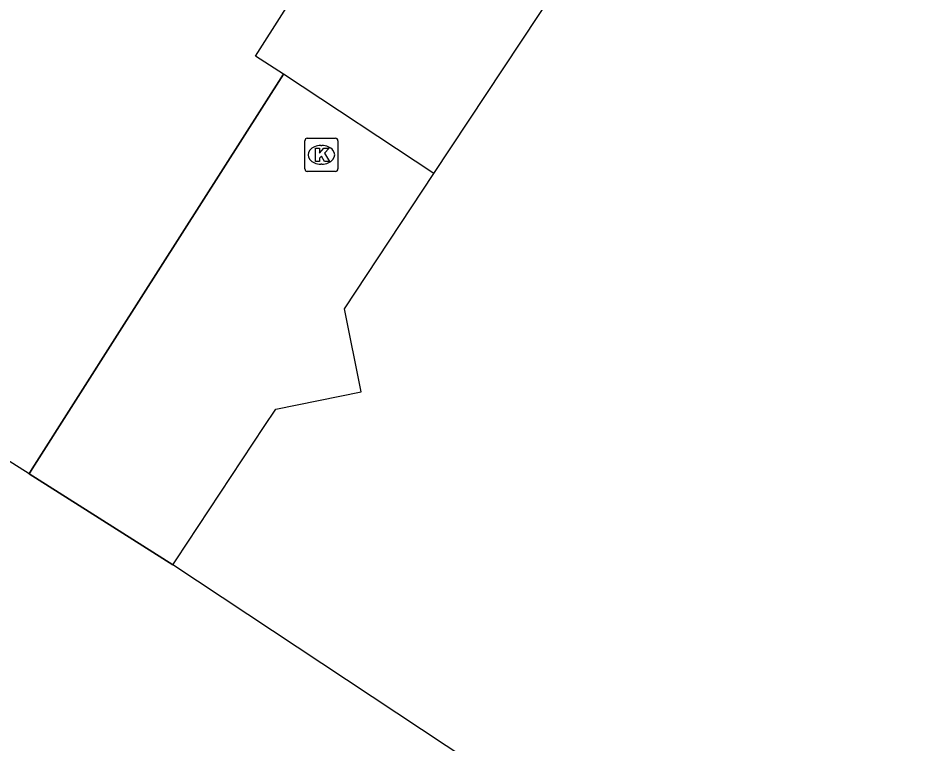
# Model space of a CAD drawing. Extents: x 161771 to 163125, y 382479 to 383177.
# Drawn here: x 162118.96 to 162145.83, y 382682.93 to 382704.81 of the extents above; entities that cross this region are included whole.
import ezdxf

# ---------------------------------------------------------------- set-up
doc = ezdxf.new("R2010")
doc.units = 0
for name, color, linetype in [('IMGEO_Kolk', 7, 'Continuous'), ('IMGEO_Pand', 7, 'Continuous'), ('IMGEO_Pand_overbouw', 7, 'Continuous'), ('IMGEO_Rijbaan_lokaal_open', 7, 'Continuous')]:
    doc.layers.add(name, color=color, linetype=linetype)

msp = doc.modelspace()

# ---------------------------------------------------------------- linework, layer by layer
at = {"layer": 'IMGEO_Kolk'}
for p, q in [((162127.625, 382700.253), (162127.625, 382701.105)), ((162127.7, 382701.179), (162128.552, 382701.179)), ((162128.626, 382701.105), (162128.626, 382700.253)), ((162128.113, 382700.959), (162128.138, 382700.959)), ((162128.136, 382700.399), (162128.111, 382700.399)), ((162128.552, 382700.179), (162127.7, 382700.179))]:
    msp.add_line(p, q, dxfattribs=at)
for points in [[(162127.625, 382700.253), (162127.625, 382701.105)], [(162127.7, 382701.179), (162128.552, 382701.179)], [(162128.626, 382701.105), (162128.626, 382700.253)], [(162127.946, 382700.879), (162128.069, 382700.879), (162128.069, 382700.728), (162128.199, 382700.879), (162128.363, 382700.879), (162128.217, 382700.728), (162128.37, 382700.479), (162128.218, 382700.479), (162128.133, 382700.643), (162128.069, 382700.576), (162128.069, 382700.479), (162127.946, 382700.479), (162127.946, 382700.879)], [(162128.552, 382700.179), (162127.7, 382700.179)]]:
    msp.add_lwpolyline(points, dxfattribs=at)
for centre, start, end in [((162127.702, 382701.103), 91.552, 178.448), ((162127.702, 382701.103), 91.552, 178.448), ((162128.55, 382701.103), 1.552, 88.448), ((162128.55, 382701.103), 1.552, 88.448), ((162127.702, 382700.255), 181.552, 268.448), ((162127.702, 382700.255), 181.552, 268.448), ((162128.55, 382700.255), 271.552, 358.448), ((162128.55, 382700.255), 271.552, 358.448)]:
    msp.add_arc(centre, 0.0765, start, end, dxfattribs=at)
for centre, major_axis, ratio, start_param, end_param in [((162128.112, 382700.679), (-0.387, 0.002), 0.722429, 4.712389, 7.853982), ((162128.137, 382700.679), (-0.39, 0.002), 0.717154, 1.570796, 4.712389)]:
    msp.add_ellipse(centre, major_axis=major_axis, ratio=ratio, start_param=start_param, end_param=end_param, dxfattribs=at)
at = {"layer": 'IMGEO_Pand'}
for points in [[(162126.981, 382703.116), (162126.137, 382703.654), (162136.147, 382719.38), (162141.6, 382725.38), (162144.962, 382729.08), (162144.54, 382729.468)], [(162131.52, 382700.111), (162142.065, 382716.037), (162148.795, 382710.213), (162152.742, 382714.774), (162170.21, 382699.659), (162167.606, 382696.65)], [(162119.304, 382691.057), (162119.401, 382691.209), (162122.035, 382695.346), (162126.981, 382703.116)], [(162123.641, 382688.309), (162123.74, 382688.459), (162126.402, 382692.478), (162126.747, 382693), (162129.331, 382693.526), (162128.821, 382696.035), (162131.52, 382700.111)], [(162119.304, 382691.057), (162118.626, 382691.489)], [(162155.142, 382667.451), (162123.641, 382688.309)]]:
    msp.add_lwpolyline(points, dxfattribs=at)
at = {"layer": 'IMGEO_Pand_overbouw'}
msp.add_lwpolyline([(162131.52, 382700.111), (162126.981, 382703.116), (162122.035, 382695.346), (162119.401, 382691.209), (162119.304, 382691.057), (162123.641, 382688.309), (162123.74, 382688.459), (162126.402, 382692.478), (162126.747, 382693), (162129.331, 382693.526), (162128.821, 382696.035)], close=True, dxfattribs=at)
at = {"layer": 'IMGEO_Rijbaan_lokaal_open'}
for points in [[(162131.52, 382700.111), (162126.981, 382703.116)], [(162123.641, 382688.309), (162119.304, 382691.057)]]:
    msp.add_lwpolyline(points, dxfattribs=at)

doc.saveas('drawing.dxf')
